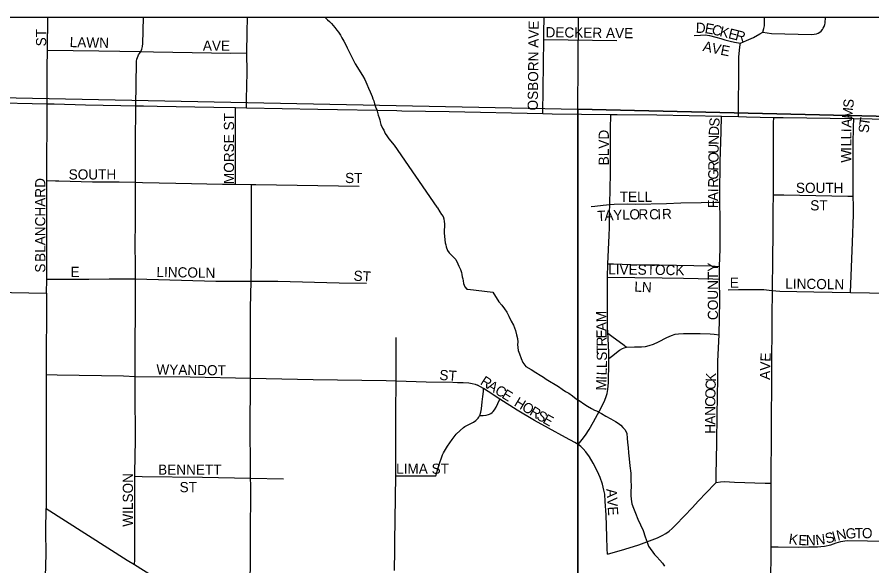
# Model space of a CAD drawing. Extents: x 0 to 68, y 0 to 52.9.
# Drawn here: x 26.586 to 27.354, y 20.368 to 20.861 of the extents above; entities that cross this region are included whole.
import ezdxf

# ---------------------------------------------------------------- set-up
doc = ezdxf.new("R2010")
doc.units = 0
for name, color, linetype in [('Default', 7, 'Continuous'), ('GM_X_Minor_River', 7, 'Continuous'), ('GM_X_State_Route', 7, 'Continuous')]:
    doc.layers.add(name, color=color, linetype=linetype)

msp = doc.modelspace()

# ---------------------------------------------------------------- linework, layer by layer
at = {"layer": 'Default'}
msp.add_line((24.62058, 20.86142), (31.37351, 20.86142), dxfattribs=at)
for points in [[(26.61276, 20.83181), (26.61328, 20.86142)], [(26.69659, 20.83058), (26.69758, 20.83256), (26.69797, 20.83388), (26.69824, 20.83513), (26.69834, 20.83567), (26.69852, 20.83723), (26.69918, 20.86142)], [(26.79207, 20.82916), (26.79238, 20.84758), (26.7926, 20.86142)], [(27.05901, 20.84119), (27.05901, 20.84715), (27.05908, 20.86142)], [(28.07329, 20.86142), (28.07257, 20.75547), (27.08951, 20.77868), (27.09003, 20.86142)], [(27.25562, 20.84794), (27.25671, 20.85111), (27.25716, 20.85365), (27.25725, 20.85649), (27.25729, 20.86142)], [(27.25562, 20.84794), (27.2636, 20.84676), (27.29932, 20.84579), (27.30194, 20.84606), (27.30385, 20.84651), (27.30544, 20.84709), (27.30692, 20.84783), (27.30821, 20.84884), (27.30922, 20.85014), (27.31005, 20.85134), (27.31097, 20.85309), (27.31152, 20.85465), (27.3118, 20.85604), (27.31215, 20.86142)], [(27.19408, 20.84492), (27.19961, 20.84529), (27.20387, 20.84538), (27.20785, 20.84493), (27.21339, 20.84339), (27.21783, 20.84221), (27.22155, 20.84104), (27.22632, 20.83972), (27.23016, 20.83887), (27.23551, 20.83787)], [(27.23551, 20.83787), (27.24094, 20.84041), (27.24717, 20.84318), (27.25312, 20.8464), (27.25562, 20.84794)], [(27.05789, 20.77484), (27.05901, 20.84119)], [(27.05901, 20.84119), (27.12435, 20.84038)], [(27.23388, 20.77223), (27.23394, 20.78056), (27.23418, 20.81055), (27.23428, 20.82555), (27.23441, 20.8286), (27.23475, 20.83142), (27.23512, 20.83463), (27.23551, 20.83787)], [(26.61247, 20.78358), (26.61256, 20.81596), (26.61276, 20.83181)], [(26.61276, 20.83181), (26.65885, 20.83111), (26.69659, 20.83058)], [(26.6922, 20.78165), (26.69295, 20.82071), (26.69297, 20.82169), (26.69325, 20.82348), (26.69368, 20.82503), (26.69429, 20.82669), (26.69463, 20.82737), (26.69541, 20.82867), (26.69659, 20.83058)], [(26.69659, 20.83058), (26.70807, 20.83034), (26.77754, 20.82908), (26.79207, 20.82916)], [(26.7916, 20.78003), (26.79173, 20.78764), (26.79214, 20.81167), (26.79207, 20.82916)], [(26.61233, 20.71457), (26.61247, 20.78358)], [(26.69193, 20.71294), (26.69193, 20.74742), (26.6922, 20.78165)], [(26.7818, 20.71119), (26.78185, 20.71822), (26.78194, 20.73608), (26.78185, 20.74748), (26.78186, 20.76837), (26.78186, 20.777), (26.78186, 20.78021)], [(27.11821, 20.69294), (27.11827, 20.69485), (27.11852, 20.70563), (27.11875, 20.72243), (27.11878, 20.74283), (27.11895, 20.75481), (27.11887, 20.76084), (27.11913, 20.77388)], [(27.2172, 20.69509), (27.21718, 20.70176), (27.21742, 20.73164), (27.21817, 20.75841), (27.21857, 20.77249)], [(27.26525, 20.72369), (27.26524, 20.7526), (27.26539, 20.7663), (27.26545, 20.77134)], [(27.337, 20.7005), (27.33679, 20.74765), (27.33725, 20.76255), (27.33749, 20.77025)], [(27.26527, 20.70176), (27.26525, 20.71166), (27.26525, 20.72369)], [(26.6121, 20.62589), (26.61225, 20.66982), (26.61233, 20.71457)], [(26.61233, 20.71457), (26.62015, 20.71425), (26.62316, 20.71413), (26.65317, 20.71351), (26.67718, 20.71326), (26.69193, 20.71294)], [(26.69191, 20.62608), (26.69195, 20.64033), (26.69177, 20.65534), (26.69201, 20.67857), (26.6919, 20.69955), (26.69193, 20.71294)], [(26.69193, 20.71294), (26.69817, 20.71281), (26.72817, 20.71216), (26.77017, 20.71128), (26.7818, 20.71119)], [(26.7818, 20.71119), (26.79619, 20.71108)], [(26.79573, 20.62418), (26.79618, 20.64647), (26.79619, 20.70412), (26.79619, 20.71108)], [(26.79619, 20.71108), (26.80015, 20.71105), (26.89306, 20.7095)], [(27.2643, 20.61576), (27.26474, 20.6444), (27.26513, 20.66687), (27.265, 20.6878), (27.26527, 20.70176)], [(27.26527, 20.70176), (27.27467, 20.7016), (27.3322, 20.70059), (27.337, 20.7005)], [(27.33434, 20.61401), (27.33637, 20.65903), (27.33705, 20.68386), (27.33704, 20.69144), (27.337, 20.7005)], [(27.10136, 20.69107), (27.10487, 20.6914), (27.11231, 20.69227), (27.11821, 20.69294)], [(27.11653, 20.63975), (27.11767, 20.66505), (27.11781, 20.67221), (27.11797, 20.68176), (27.11802, 20.68591), (27.11821, 20.69294)], [(27.11821, 20.69294), (27.12222, 20.69321), (27.1345, 20.69349), (27.14139, 20.69342), (27.16908, 20.69395), (27.18213, 20.69437), (27.20023, 20.69488), (27.21272, 20.69504), (27.2172, 20.69509)], [(27.21676, 20.6372), (27.21721, 20.65326), (27.21728, 20.68024), (27.2172, 20.69509)], [(27.11599, 20.62769), (27.11653, 20.63975)], [(27.11653, 20.63975), (27.1214, 20.6396), (27.14472, 20.63888), (27.16265, 20.63873), (27.20925, 20.63775), (27.21676, 20.6372)], [(27.21673, 20.62586), (27.21676, 20.6372)], [(26.6121, 20.62589), (26.62029, 20.62589), (26.65002, 20.6259), (26.66837, 20.62634), (26.69191, 20.62608)], [(27.11599, 20.62769), (27.1652, 20.62707), (27.18434, 20.62676), (27.21064, 20.62609), (27.21673, 20.62586)], [(27.11644, 20.57741), (27.11613, 20.58333), (27.11605, 20.58511), (27.11599, 20.62769)], [(26.61186, 20.61346), (26.6121, 20.62589)], [(26.69164, 20.53858), (26.69191, 20.62608)], [(26.69191, 20.62608), (26.76398, 20.62425), (26.79573, 20.62418)], [(26.79522, 20.5369), (26.79523, 20.59972), (26.79573, 20.62418)], [(26.79573, 20.62418), (26.81977, 20.62409), (26.87485, 20.62275), (26.89951, 20.6224)], [(27.21637, 20.57597), (27.21711, 20.60647), (27.21673, 20.62586)], [(27.22466, 20.61629), (27.23376, 20.61666), (27.24941, 20.61671), (27.25648, 20.61657), (27.26136, 20.61612), (27.2643, 20.61576)], [(27.26323, 20.44252), (27.26359, 20.49061), (27.26418, 20.59221), (27.2643, 20.61576)], [(27.2643, 20.61576), (27.26753, 20.61535), (27.27111, 20.61512), (27.30146, 20.61449), (27.33434, 20.61401)], [(27.33434, 20.61401), (27.3685, 20.61334)], [(26.92617, 20.53444), (26.92618, 20.57352)], [(27.11722, 20.55451), (27.11719, 20.55996), (27.11671, 20.57257), (27.11663, 20.57376), (27.11644, 20.57741)], [(27.11644, 20.57741), (27.11998, 20.57476), (27.13105, 20.5665), (27.1332, 20.5649)], [(27.1332, 20.5649), (27.14041, 20.56504), (27.14654, 20.56516), (27.15013, 20.56544), (27.15362, 20.56617), (27.15755, 20.56756), (27.16187, 20.56965), (27.16934, 20.57341), (27.17357, 20.57532), (27.17683, 20.57639), (27.18001, 20.57684), (27.1843, 20.57717), (27.19156, 20.57718), (27.19934, 20.57703), (27.20836, 20.57673), (27.21191, 20.57642), (27.21637, 20.57597)], [(27.21379, 20.44304), (27.21372, 20.45001), (27.21442, 20.47853), (27.21474, 20.5043), (27.21489, 20.5199), (27.21524, 20.53729), (27.21537, 20.55228), (27.21637, 20.57597)], [(27.11722, 20.55451), (27.11973, 20.55646), (27.12688, 20.56203), (27.12954, 20.56358), (27.131, 20.56417), (27.1332, 20.5649)], [(27.08979, 20.47735), (27.09333, 20.48193), (27.09631, 20.48578), (27.09964, 20.49082), (27.1036, 20.49759), (27.10898, 20.50766), (27.11311, 20.51571), (27.11474, 20.51968), (27.11576, 20.52323), (27.11638, 20.52686), (27.11687, 20.53291), (27.11723, 20.55092), (27.11722, 20.55451)], [(26.61171, 20.54023), (26.62143, 20.54006), (26.68128, 20.53901), (26.69164, 20.53858)], [(26.69131, 20.44878), (26.69126, 20.45649), (26.6916, 20.46215), (26.69182, 20.4857), (26.69156, 20.52162), (26.69164, 20.53858)], [(26.69164, 20.53858), (26.74117, 20.53803), (26.79522, 20.5369)], [(26.79526, 20.44697), (26.79533, 20.45478), (26.79499, 20.49508), (26.79514, 20.53003), (26.79522, 20.5369)], [(26.79522, 20.5369), (26.85148, 20.53573), (26.91711, 20.5347), (26.92617, 20.53444)], [(26.92584, 20.44929), (26.926, 20.50571), (26.92617, 20.53444)], [(26.92617, 20.53444), (26.95317, 20.53378), (26.97704, 20.53326), (26.98139, 20.53318), (26.98634, 20.53309), (26.99146, 20.53261), (26.99454, 20.53214), (26.99716, 20.53149), (26.99917, 20.53073)], [(27.00464, 20.52751), (26.99917, 20.53073)], [(27.00127, 20.50332), (27.00222, 20.50643), (27.00279, 20.50944), (27.00345, 20.51562), (27.00395, 20.52054), (27.00452, 20.52496), (27.00464, 20.52751)], [(27.01937, 20.51806), (27.009, 20.52494), (27.00464, 20.52751)], [(27.00127, 20.50332), (27.00424, 20.50341), (27.007, 20.50379), (27.00907, 20.50417), (27.01021, 20.5046), (27.01121, 20.50523), (27.0124, 20.50617), (27.01341, 20.50712), (27.01454, 20.5085), (27.01598, 20.51077), (27.01768, 20.51403), (27.01937, 20.51806)], [(27.08979, 20.47735), (27.08683, 20.47924), (27.0783, 20.48366), (27.06301, 20.49196), (27.05038, 20.49886), (27.03491, 20.50806), (27.01937, 20.51806)], [(26.96183, 20.44918), (26.96261, 20.45221), (26.96503, 20.46034), (26.9671, 20.46616), (26.96797, 20.46815), (26.96875, 20.46997), (26.97243, 20.47588), (26.97648, 20.48183), (26.98023, 20.4865), (26.98356, 20.48995), (26.98678, 20.49262), (26.98803, 20.49348), (26.98984, 20.4945), (26.99574, 20.49747), (26.99772, 20.49882), (26.99902, 20.50004), (26.99978, 20.50095), (27.0005, 20.50192), (27.00119, 20.50314), (27.00127, 20.50332)], [(27.11624, 20.3789), (27.11574, 20.38342), (27.1154, 20.39422), (27.11491, 20.414), (27.11415, 20.42598), (27.11357, 20.4327), (27.11296, 20.43632), (27.11163, 20.44163), (27.10946, 20.44766), (27.10716, 20.45308), (27.1031, 20.46051), (27.09978, 20.46622), (27.09671, 20.47066), (27.09438, 20.4734), (27.09222, 20.47546), (27.08986, 20.47731), (27.08979, 20.47735)], [(26.6911, 20.36937), (26.69118, 20.3737), (26.69145, 20.38841), (26.69134, 20.41165), (26.69142, 20.42947), (26.69131, 20.44878)], [(26.69131, 20.44878), (26.69787, 20.44871), (26.75226, 20.44812), (26.79526, 20.44697)], [(26.79187, 20.30572), (26.7928, 20.30816), (26.79384, 20.3116), (26.79388, 20.3132), (26.79413, 20.3242), (26.79486, 20.35403), (26.79524, 20.37222), (26.79541, 20.39198), (26.7955, 20.44059), (26.79526, 20.44697)], [(26.79526, 20.44697), (26.82494, 20.44648)], [(26.92461, 20.36398), (26.92485, 20.38245), (26.92493, 20.39015), (26.92584, 20.44929)], [(26.92584, 20.44929), (26.93189, 20.44929), (26.94118, 20.44928), (26.96183, 20.44918)], [(27.11624, 20.3789), (27.13156, 20.38336), (27.14416, 20.38727), (27.15379, 20.39063), (27.16103, 20.39355), (27.16537, 20.39558), (27.16849, 20.39738), (27.17141, 20.39946), (27.17414, 20.40181), (27.17749, 20.40525), (27.19253, 20.42081), (27.19761, 20.42628), (27.21263, 20.44195), (27.21379, 20.44304)], [(27.21379, 20.44304), (27.21771, 20.44368), (27.22129, 20.44394), (27.23028, 20.4435), (27.25766, 20.44268), (27.26323, 20.44252)], [(27.2632, 20.38541), (27.26312, 20.42791), (27.26323, 20.44252)], [(26.60962, 20.17275), (26.60965, 20.17615), (26.60981, 20.20915), (26.6102, 20.23606), (26.61029, 20.27503), (26.61066, 20.31699), (26.61117, 20.35872), (26.61151, 20.37881), (26.61143, 20.3998), (26.61161, 20.41979)], [(27.2632, 20.38541), (27.26961, 20.3854), (27.28816, 20.38514), (27.29691, 20.38526), (27.3024, 20.38534), (27.30496, 20.38538), (27.30776, 20.38557), (27.31108, 20.38606), (27.31669, 20.38724), (27.32158, 20.38889), (27.32589, 20.39017), (27.32926, 20.39087), (27.3316, 20.39108), (27.34978, 20.39087), (27.40387, 20.3897)], [(27.26234, 20.25597), (27.26261, 20.29351), (27.26296, 20.33525), (27.26292, 20.35012), (27.2632, 20.38541)]]:
    msp.add_lwpolyline(points, dxfattribs=at)
for points in [[(26.1537, 20.79756), (27.08951, 20.77868), (27.08922, 19.81156), (26.13943, 19.82295), (26.13921, 19.83392)], [(27.08951, 20.77868), (28.07257, 20.75547), (28.06197, 19.7892), (27.08922, 19.81156)]]:
    msp.add_lwpolyline(points, close=True, dxfattribs=at)
at = {"layer": 'GM_X_Minor_River'}
for points in [[(26.86197, 20.86142), (26.86203, 20.86136), (26.86455, 20.85911), (26.86636, 20.85761), (26.86815, 20.85574), (26.86958, 20.85388), (26.87101, 20.85202), (26.8728, 20.84978), (26.87423, 20.84792), (26.87601, 20.84532), (26.87742, 20.84273), (26.87919, 20.83976), (26.88061, 20.83717), (26.88201, 20.83384), (26.88378, 20.83087), (26.88554, 20.82717), (26.8873, 20.82347), (26.88941, 20.8194), (26.8958, 20.809), (26.89793, 20.8053), (26.89968, 20.80123), (26.90144, 20.79753), (26.90283, 20.7942), (26.90458, 20.79014), (26.90527, 20.78792), (26.90597, 20.78607), (26.90665, 20.7835), (26.9077, 20.78091), (26.90874, 20.77796), (26.90943, 20.77574), (26.91011, 20.77316), (26.9108, 20.77095), (26.91149, 20.7691), (26.91182, 20.76726)], [(26.91182, 20.76726), (26.91251, 20.76505), (26.91391, 20.76172), (26.91497, 20.75987), (26.91638, 20.75691), (26.9178, 20.75468), (26.91958, 20.75208), (26.92443, 20.7464)], [(26.92443, 20.7464), (26.96277, 20.69065)], [(26.96277, 20.69065), (26.96341, 20.68999), (26.96554, 20.68628), (26.96696, 20.68405), (26.96839, 20.68219), (26.96908, 20.67998), (26.9694, 20.67777), (26.96972, 20.67556), (26.96966, 20.67264), (26.96925, 20.67044), (26.96919, 20.66751), (26.9698, 20.66127), (26.97011, 20.6587), (26.97081, 20.65685), (26.97114, 20.65501), (26.97217, 20.65169), (26.97396, 20.64946), (26.97683, 20.64647), (26.9797, 20.64348), (26.98146, 20.63978), (26.98251, 20.63755), (26.98392, 20.6346), (26.98497, 20.63201), (26.9853, 20.63017), (26.98562, 20.62796), (26.98595, 20.62612), (26.98628, 20.62428), (26.9866, 20.62208), (26.988, 20.61912), (26.98979, 20.61688), (26.99053, 20.61687), (27.0132, 20.61421)], [(27.0132, 20.61421), (27.01853, 20.60568), (27.02104, 20.60269), (27.02353, 20.59934), (27.02567, 20.59637), (27.02743, 20.59267), (27.02954, 20.58823), (27.03167, 20.58452), (27.0334, 20.57972), (27.03443, 20.57603), (27.03509, 20.57272), (27.03539, 20.56942), (27.03535, 20.56722), (27.03566, 20.56464), (27.03597, 20.56171), (27.03701, 20.55875), (27.03839, 20.55469), (27.04015, 20.55099), (27.04264, 20.54728), (27.04736, 20.54462), (27.0517, 20.54196), (27.05569, 20.53968), (27.05858, 20.53779), (27.06111, 20.53591), (27.07198, 20.52946), (27.07523, 20.52719), (27.07849, 20.52493), (27.08139, 20.52341), (27.08464, 20.52114), (27.08789, 20.51851), (27.09151, 20.51624), (27.09476, 20.51397), (27.09802, 20.51171), (27.10164, 20.5098), (27.10455, 20.50828), (27.10636, 20.50751), (27.11072, 20.50522), (27.1147, 20.50294), (27.11905, 20.50029), (27.12341, 20.498), (27.12557, 20.49649), (27.1281, 20.49461), (27.1299, 20.49274), (27.13205, 20.4905), (27.13345, 20.48717), (27.13374, 20.48313), (27.13402, 20.4791), (27.13466, 20.47468), (27.13493, 20.46991), (27.13556, 20.4644), (27.13616, 20.45816), (27.13713, 20.45154), (27.137, 20.44532), (27.13726, 20.43981), (27.13715, 20.43468), (27.13708, 20.43138), (27.13738, 20.42808), (27.13803, 20.42404), (27.13942, 20.41998), (27.14116, 20.41554), (27.14326, 20.41037), (27.14572, 20.40519), (27.14818, 20.40001), (27.1499, 20.39447), (27.15164, 20.38967), (27.15303, 20.38598), (27.15838, 20.37854), (27.16053, 20.3763), (27.16304, 20.37332), (27.16555, 20.3707), (27.16733, 20.3681)]]:
    msp.add_lwpolyline(points, dxfattribs=at)
at = {"layer": 'GM_X_State_Route'}
for points in [[(26.33019, 20.79658), (26.3517, 20.796), (26.37375, 20.79534), (26.41254, 20.79416), (26.45281, 20.79207), (26.46324, 20.79153), (26.50198, 20.789), (26.52876, 20.78677), (26.54664, 20.78526), (26.55863, 20.78476), (26.61247, 20.78358), (26.61894, 20.78343), (26.64705, 20.78272)], [(26.64705, 20.78272), (26.67878, 20.78192), (26.6922, 20.78165), (26.6992, 20.78154), (26.71125, 20.78127), (26.76247, 20.78058), (26.78186, 20.78021)], [(26.78186, 20.78021), (26.7916, 20.78003), (26.85586, 20.77882), (26.92668, 20.77741)], [(26.92668, 20.77741), (26.93118, 20.77732), (26.97372, 20.77647), (27.05789, 20.77484), (27.06623, 20.77454), (27.11913, 20.77388), (27.12475, 20.77382), (27.16057, 20.77348), (27.21857, 20.77249), (27.23388, 20.77223), (27.24108, 20.77186), (27.26545, 20.77134), (27.27395, 20.77116), (27.33749, 20.77025), (27.3703, 20.76978)], [(26.15461, 20.62342), (26.1731, 20.6232), (26.218, 20.62221), (26.2428, 20.62161), (26.3018, 20.62016), (26.32738, 20.61941), (26.34356, 20.61863), (26.45126, 20.61609), (26.48419, 20.61531), (26.51712, 20.61509), (26.61186, 20.61346)], [(26.61186, 20.61346), (26.61171, 20.54023), (26.61161, 20.42172)], [(26.61161, 20.42172), (26.61161, 20.41979), (26.68448, 20.37351), (26.6911, 20.36937), (26.70734, 20.35923)]]:
    msp.add_lwpolyline(points, dxfattribs=at)

# ---------------------------------------------------------------- texts
at = {"layer": 'Default'}
for s, height, rotation, p in [('OSBORN AVE', 0.009135, 89.3493, (27.05344, 20.77745)), ('ST', 0.009135, 90, (26.61166, 20.83516)), ('DECKER AVE', 0.009135, 359.34928, (27.06038, 20.84331)), ('D', 0.00914, 358.44771, (27.19535, 20.84733)), ('E', 0.00914, 350.64099, (27.20306, 20.84715)), ('C', 0.00914, 346.51749, (27.20924, 20.84614)), ('K', 0.00914, 346.25005, (27.21626, 20.84445)), ('E', 0.00914, 346.27108, (27.22407, 20.84254)), ('R', 0.00914, 346.24644, (27.23032, 20.84101)), ('LAWN', 0.009135, 358.63682, (26.63272, 20.83447)), ('AVE', 0.009135, 0.00001, (26.75246, 20.83125)), ('A', 0.00914, 347.72965, (27.20124, 20.83114)), ('V', 0.00914, 347.81187, (27.20911, 20.82943)), ('E', 0.00914, 348.59104, (27.2171, 20.82771)), ('S', 0.00914, 84.08823, (27.33689, 20.77937)), ('MORSE ST', 0.009135, 90, (26.78049, 20.71136)), ('M', 0.00914, 84.12447, (27.33591, 20.76977)), ('S', 0.00914, 86.03507, (27.21649, 20.76263)), ('A', 0.00914, 85.55939, (27.33529, 20.76182)), ('S', 0.00914, 86.60946, (27.3509, 20.75704)), ('T', 0.00914, 81.27876, (27.35126, 20.76324)), ('BLVD', 0.009135, 90, (27.11733, 20.72824)), ('D', 0.00914, 87.70414, (27.21617, 20.75466)), ('L', 0.00914, 89.95718, (27.33521, 20.75155)), ('I', 0.00914, 88.77554, (27.33521, 20.75794)), ('N', 0.00914, 89.31705, (27.21608, 20.74669)), ('L', 0.00914, 89.94534, (27.3352, 20.74512)), ('U', 0.00914, 89.31705, (27.21598, 20.73866)), ('W', 0.00914, 89.94955, (27.33519, 20.73065)), ('I', 0.00914, 89.95725, (27.3352, 20.7411)), ('O', 0.00914, 89.31705, (27.21589, 20.73062)), ('R', 0.00914, 89.31995, (27.2158, 20.72338)), ('SOUTH', 0.009135, 0.00001, (26.63187, 20.71549)), ('ST', 0.009135, 0.00001, (26.88028, 20.71228)), ('G', 0.00914, 89.31705, (27.21571, 20.71535)), ('BLANCHARD', 0.009135, 90, (26.61086, 20.64142)), ('R', 0.00914, 89.31995, (27.21562, 20.70811)), ('SOUTH', 0.009135, 0.00001, (27.28546, 20.70343)), ('TELL', 0.009135, 0.00001, (27.12709, 20.69539)), ('A', 0.00914, 89.31705, (27.21548, 20.69606)), ('I', 0.00914, 89.31505, (27.21558, 20.70409)), ('F', 0.00914, 89.31696, (27.2154, 20.68963)), ('ST', 0.009135, 0.00001, (27.29832, 20.68771)), ('A', 0.00914, 3.21499, (27.11351, 20.67847)), ('Y', 0.00914, 2.82093, (27.12152, 20.67892)), ('L', 0.00914, 1.77626, (27.1295, 20.67931)), ('O', 0.00914, 1.09288, (27.1359, 20.67951)), ('R', 0.00914, 0.12144, (27.1439, 20.67966)), ('C', 0.00914, 0.11275, (27.15356, 20.67968)), ('I', 0.00914, 0.9397, (27.16094, 20.6797)), ('R', 0.00914, 2.81966, (27.16529, 20.67977)), ('T', 0.00914, 3.25256, (27.10709, 20.6781)), ('S', 0.00914, 90, (26.61086, 20.63177)), ('E', 0.00914, 0.00001, (26.63348, 20.62786)), ('LINCOLN', 0.009135, 359.06134, (26.71068, 20.62787)), ('LIVESTOCK', 0.009135, 359.25635, (27.11666, 20.63028)), ('COUNTY', 0.009135, 90, (27.2154, 20.58916)), ('ST', 0.009135, 356.18786, (26.88763, 20.62464)), ('E', 0.00914, 0.00001, (27.22597, 20.61821)), ('LINCOLN', 0.009135, 359.19355, (27.27583, 20.61741)), ('LN', 0.009135, 356.98902, (27.14003, 20.61475)), ('M', 0.00914, 90.97201, (27.11511, 20.58729)), ('A', 0.00914, 90.93992, (27.11524, 20.57924)), ('E', 0.00914, 90.95622, (27.11535, 20.57281)), ('R', 0.00914, 90.97953, (27.11547, 20.56558)), ('T', 0.00914, 90.94973, (27.11558, 20.55914)), ('S', 0.00914, 90.67335, (27.11566, 20.55267)), ('AVE', 0.009135, 88.02635, (27.26203, 20.53536)), ('L', 0.00914, 89.14123, (27.11556, 20.54597)), ('WYANDOT', 0.009135, 359.20474, (26.71068, 20.54024)), ('ST', 0.009135, 356.18786, (26.96481, 20.53541)), ('L', 0.00914, 88.16912, (27.11535, 20.53937)), ('R', 0.00914, 326.97003, (27.00104, 20.5319)), ('M', 0.00914, 88.17822, (27.11492, 20.52571)), ('I', 0.00914, 88.18631, (27.11523, 20.53535)), ('C', 0.00914, 87.98405, (27.21322, 20.52637)), ('K', 0.00914, 87.94522, (27.21348, 20.5336)), ('A', 0.00914, 328.19133, (27.00729, 20.52784)), ('C', 0.00914, 328.39439, (27.01415, 20.52358)), ('E', 0.00914, 328.39742, (27.02031, 20.51979)), ('O', 0.00914, 88.53567, (27.21302, 20.51836)), ('H', 0.00914, 329.09998, (27.0315, 20.51266)), ('C', 0.00914, 89.82997, (27.213, 20.51118)), ('O', 0.00914, 329.09896, (27.0384, 20.50853)), ('R', 0.00914, 329.1156, (27.0453, 20.5044)), ('S', 0.00914, 329.09248, (27.05151, 20.50069)), ('E', 0.00914, 330.39083, (27.05722, 20.49727)), ('N', 0.00914, 89.97813, (27.21299, 20.50315)), ('A', 0.00914, 89.99284, (27.21299, 20.49511)), ('H', 0.00914, 89.97813, (27.21299, 20.48707)), ('BENNETT', 0.009135, 0.00001, (26.71226, 20.4502)), ('LIMA ST', 0.009135, 0.00001, (26.92611, 20.451)), ('WILSON', 0.009135, 90, (26.68964, 20.40346)), ('ST', 0.009135, 0.00001, (26.73156, 20.43448)), ('A', 0.00914, 273.91587, (27.11513, 20.43735)), ('V', 0.00914, 273.91587, (27.11568, 20.42933)), ('E', 0.00914, 273.88316, (27.11623, 20.42132)), ('K', 0.00914, 351.73079, (27.27855, 20.38827)), ('E', 0.00914, 357.44115, (27.2875, 20.38702)), ('N', 0.00914, 0.6462, (27.29448, 20.38672)), ('N', 0.00914, 6.74385, (27.30358, 20.38688)), ('S', 0.00914, 15.3447, (27.31303, 20.38811)), ('I', 0.00914, 15.26662, (27.31923, 20.38981)), ('N', 0.00914, 13.52208, (27.32303, 20.39085)), ('G', 0.00914, 3.19317, (27.33042, 20.39267)), ('T', 0.00914, 0.08197, (27.33832, 20.39311)), ('O', 0.00914, 0.00001, (27.34474, 20.39312))]:
    msp.add_text(s, height=height, rotation=rotation, dxfattribs=at).set_placement(p)

doc.saveas('drawing.dxf')
